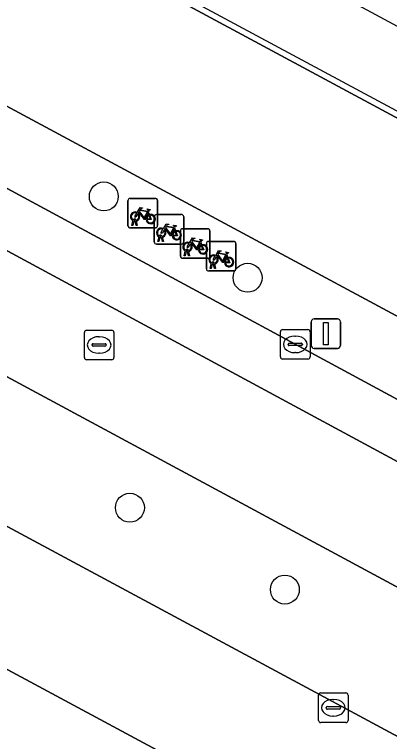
# Model space of a CAD drawing. Extents: x 159489 to 160304, y 383825 to 384531.
# Drawn here: x 159739.45 to 159752.13, y 384231.12 to 384255.68 of the extents above; entities that cross this region are included whole.
import ezdxf

# ---------------------------------------------------------------- set-up
doc = ezdxf.new("R2010")
doc.units = 0
for name, color, linetype in [('IMGEO_Boom', 7, 'Continuous'), ('IMGEO_Fietsenrek', 7, 'Continuous'), ('IMGEO_Groenvoorziening', 7, 'Continuous'), ('IMGEO_Kolk', 7, 'Continuous'), ('IMGEO_Lichtmast', 7, 'Continuous'), ('IMGEO_Lijnafwatering', 7, 'Continuous'), ('IMGEO_Pand_overbouw', 7, 'Continuous'), ('IMGEO_Parkeervlak_gesloten', 7, 'Continuous'), ('IMGEO_Rijbaan_lokaal_gesloten', 7, 'Continuous'), ('IMGEO_Rioolput', 7, 'Continuous'), ('IMGEO_Voetgangersgebied_gesloten', 7, 'Continuous'), ('IMGEO_Voetpad_open', 7, 'Continuous')]:
    doc.layers.add(name, color=color, linetype=linetype)

msp = doc.modelspace()

# ---------------------------------------------------------------- linework, layer by layer
at = {"layer": 'IMGEO_Boom'}
for centre in [(159742.473, 384249.534), (159747.337, 384246.788), (159743.355, 384239.018), (159748.596, 384236.25)]:
    msp.add_circle(centre, 0.489, dxfattribs=at)
at = {"layer": 'IMGEO_Fietsenrek'}
for p, q in [((159743.366, 384249.469), (159744.207, 384249.469)), ((159744.207, 384249.469), (159743.366, 384249.469)), ((159743.291, 384248.544), (159743.291, 384249.385)), ((159743.291, 384249.385), (159743.291, 384248.544)), ((159744.291, 384249.394), (159744.291, 384248.553)), ((159744.291, 384248.553), (159744.291, 384249.394)), ((159743.978, 384249.018), (159744.014, 384248.923)), ((159743.529, 384248.725), (159743.528, 384248.729)), ((159743.56, 384248.736), (159743.561, 384248.729)), ((159744.175, 384247.998), (159744.175, 384248.839)), ((159744.175, 384248.839), (159744.175, 384247.998)), ((159744.25, 384248.923), (159745.091, 384248.923)), ((159745.091, 384248.923), (159744.25, 384248.923)), ((159745.175, 384248.848), (159745.175, 384248.007)), ((159745.175, 384248.007), (159745.175, 384248.848)), ((159743.418, 384248.553), (159743.457, 384248.713)), ((159743.452, 384248.553), (159743.418, 384248.553)), ((159743.487, 384248.701), (159743.452, 384248.553)), ((159743.57, 384248.553), (159743.536, 384248.695)), ((159743.568, 384248.699), (159743.603, 384248.553)), ((159743.603, 384248.553), (159743.57, 384248.553)), ((159744.216, 384248.469), (159743.375, 384248.469)), ((159743.375, 384248.469), (159744.216, 384248.469)), ((159744.862, 384248.472), (159744.898, 384248.377)), ((159745.063, 384247.519), (159745.063, 384248.36)), ((159745.063, 384248.36), (159745.063, 384247.519)), ((159745.138, 384248.444), (159745.979, 384248.444)), ((159745.979, 384248.444), (159745.138, 384248.444)), ((159746.063, 384248.369), (159746.063, 384247.528)), ((159746.063, 384247.528), (159746.063, 384248.369)), ((159744.302, 384248.007), (159744.341, 384248.167)), ((159744.336, 384248.007), (159744.302, 384248.007)), ((159744.371, 384248.155), (159744.336, 384248.007)), ((159744.413, 384248.179), (159744.412, 384248.183)), ((159744.454, 384248.007), (159744.42, 384248.149)), ((159744.444, 384248.19), (159744.445, 384248.183)), ((159744.452, 384248.153), (159744.487, 384248.007)), ((159744.487, 384248.007), (159744.454, 384248.007)), ((159745.75, 384247.993), (159745.786, 384247.898)), ((159746.018, 384248.015), (159746.859, 384248.015)), ((159746.859, 384248.015), (159746.018, 384248.015)), ((159745.1, 384247.923), (159744.259, 384247.923)), ((159744.259, 384247.923), (159745.1, 384247.923)), ((159745.943, 384247.09), (159745.943, 384247.931)), ((159745.943, 384247.931), (159745.943, 384247.09)), ((159746.943, 384247.94), (159746.943, 384247.099)), ((159746.943, 384247.099), (159746.943, 384247.94)), ((159745.19, 384247.528), (159745.229, 384247.688)), ((159745.224, 384247.528), (159745.19, 384247.528)), ((159745.259, 384247.676), (159745.224, 384247.528)), ((159745.301, 384247.7), (159745.3, 384247.704)), ((159745.342, 384247.528), (159745.308, 384247.67)), ((159745.332, 384247.711), (159745.333, 384247.704)), ((159745.34, 384247.674), (159745.375, 384247.528)), ((159745.375, 384247.528), (159745.342, 384247.528)), ((159746.63, 384247.564), (159746.666, 384247.469)), ((159745.988, 384247.444), (159745.147, 384247.444)), ((159745.147, 384247.444), (159745.988, 384247.444)), ((159746.07, 384247.099), (159746.109, 384247.259)), ((159746.181, 384247.271), (159746.18, 384247.275)), ((159746.212, 384247.282), (159746.213, 384247.275)), ((159746.868, 384247.015), (159746.027, 384247.015)), ((159746.027, 384247.015), (159746.868, 384247.015)), ((159746.104, 384247.099), (159746.07, 384247.099)), ((159746.139, 384247.247), (159746.104, 384247.099)), ((159746.222, 384247.099), (159746.188, 384247.241)), ((159746.22, 384247.245), (159746.255, 384247.099)), ((159746.255, 384247.099), (159746.222, 384247.099))]:
    msp.add_line(p, q, dxfattribs=at)
for points in [[(159743.604, 384248.995), (159743.699, 384249.159), (159743.785, 384249.145), (159743.787, 384249.136), (159743.731, 384249.125), (159743.704, 384249.08), (159743.96, 384249.039)], [(159743.9, 384248.751), (159743.85, 384248.751), (159743.659, 384249.002), (159743.64, 384248.97)], [(159743.947, 384249.014), (159743.69, 384249.055), (159743.673, 384249.026), (159743.84, 384248.806), (159743.947, 384249.014)], [(159743.995, 384248.916), (159743.965, 384248.993), (159743.856, 384248.775), (159743.899, 384248.775)], [(159743.96, 384249.039), (159743.985, 384249.088), (159743.979, 384249.092), (159743.956, 384249.096), (159743.944, 384249.103), (159743.943, 384249.106), (159743.945, 384249.111), (159744.04, 384249.096), (159744.042, 384249.086), (159744.032, 384249.073), (159744.02, 384249.067), (159744.006, 384249.073), (159743.978, 384249.018)], [(159743.625, 384248.943), (159743.573, 384248.853), (159743.533, 384248.828), (159743.534, 384248.875), (159743.589, 384248.969)], [(159743.929, 384248.775), (159744.049, 384248.774), (159744.005, 384248.888)], [(159744.025, 384248.895), (159744.08, 384248.75), (159743.93, 384248.75)], [(159744.488, 384248.449), (159744.583, 384248.613), (159744.669, 384248.599), (159744.671, 384248.59), (159744.615, 384248.579), (159744.588, 384248.534), (159744.844, 384248.493)], [(159744.831, 384248.468), (159744.574, 384248.509), (159744.557, 384248.48), (159744.724, 384248.26), (159744.831, 384248.468)], [(159744.844, 384248.493), (159744.869, 384248.542), (159744.863, 384248.546), (159744.84, 384248.55), (159744.828, 384248.557), (159744.827, 384248.56), (159744.829, 384248.565), (159744.924, 384248.55), (159744.926, 384248.54), (159744.916, 384248.527), (159744.904, 384248.521), (159744.89, 384248.527), (159744.862, 384248.472)], [(159744.509, 384248.397), (159744.457, 384248.307), (159744.417, 384248.282), (159744.418, 384248.329), (159744.473, 384248.423)], [(159744.784, 384248.205), (159744.734, 384248.205), (159744.543, 384248.456), (159744.524, 384248.424)], [(159744.879, 384248.37), (159744.849, 384248.447), (159744.74, 384248.229), (159744.783, 384248.229)], [(159744.813, 384248.229), (159744.933, 384248.228), (159744.889, 384248.342)], [(159744.909, 384248.349), (159744.964, 384248.204), (159744.814, 384248.204)], [(159745.376, 384247.97), (159745.471, 384248.134), (159745.557, 384248.12), (159745.559, 384248.111), (159745.503, 384248.1), (159745.476, 384248.055), (159745.732, 384248.014)], [(159745.719, 384247.989), (159745.462, 384248.03), (159745.445, 384248.001), (159745.612, 384247.781), (159745.719, 384247.989)], [(159745.732, 384248.014), (159745.757, 384248.063), (159745.751, 384248.067), (159745.728, 384248.071), (159745.716, 384248.078), (159745.715, 384248.081), (159745.717, 384248.086), (159745.812, 384248.071), (159745.814, 384248.061), (159745.804, 384248.048), (159745.792, 384248.042), (159745.778, 384248.048), (159745.75, 384247.993)], [(159745.397, 384247.918), (159745.345, 384247.828), (159745.305, 384247.803), (159745.306, 384247.85), (159745.361, 384247.944)], [(159745.672, 384247.726), (159745.622, 384247.726), (159745.431, 384247.977), (159745.412, 384247.945)], [(159745.767, 384247.891), (159745.737, 384247.968), (159745.628, 384247.75), (159745.671, 384247.75)], [(159745.701, 384247.75), (159745.821, 384247.749), (159745.777, 384247.863)], [(159745.797, 384247.87), (159745.852, 384247.725), (159745.702, 384247.725)], [(159746.277, 384247.489), (159746.225, 384247.399), (159746.185, 384247.374), (159746.186, 384247.421), (159746.241, 384247.515)], [(159746.256, 384247.541), (159746.351, 384247.705), (159746.437, 384247.691), (159746.439, 384247.682), (159746.383, 384247.671), (159746.356, 384247.626), (159746.612, 384247.585)], [(159746.552, 384247.297), (159746.502, 384247.297), (159746.311, 384247.548), (159746.292, 384247.516)], [(159746.599, 384247.56), (159746.342, 384247.601), (159746.325, 384247.572), (159746.492, 384247.352), (159746.599, 384247.56)], [(159746.647, 384247.462), (159746.617, 384247.539), (159746.508, 384247.321), (159746.551, 384247.321)], [(159746.612, 384247.585), (159746.637, 384247.634), (159746.631, 384247.638), (159746.608, 384247.642), (159746.596, 384247.649), (159746.595, 384247.652), (159746.597, 384247.657), (159746.692, 384247.642), (159746.694, 384247.632), (159746.684, 384247.619), (159746.672, 384247.613), (159746.658, 384247.619), (159746.63, 384247.564)], [(159746.581, 384247.321), (159746.701, 384247.32), (159746.657, 384247.434)], [(159746.677, 384247.441), (159746.732, 384247.296), (159746.582, 384247.296)]]:
    msp.add_lwpolyline(points, dxfattribs=at)
for centre, radius, start, end in [((159743.369, 384249.391), 0.0779, 92.4484, 184.2845), ((159743.369, 384249.391), 0.0779, 92.4484, 184.2845), ((159744.213, 384249.391), 0.0779, 2.4484, 94.2845), ((159744.213, 384249.391), 0.0779, 2.4484, 94.2845), ((159743.531, 384248.854), 0.159, 62.6766, 242.1369), ((159743.531, 384248.854), 0.129, 63.3192, 238.903), ((159743.511, 384248.725), 0.0499, 12.8025, 158.6934), ((159743.511, 384248.725), 0.0174, 12.8025, 163.4502), ((159743.531, 384248.854), 0.129, 253.415, 269.0204), ((159743.531, 384248.854), 0.129, 283.6043, 43.4302), ((159743.531, 384248.854), 0.159, 283.5766, 46.6042), ((159744.058, 384248.77), 0.159, 113.3408, 178.3217), ((159744.058, 384248.77), 0.159, 187.0065, 105.7708), ((159744.058, 384248.77), 0.129, 113.923, 177.9556), ((159744.058, 384248.77), 0.129, 188.6715, 104.5883), ((159744.253, 384248.845), 0.0779, 92.4484, 184.2845), ((159744.253, 384248.845), 0.0779, 92.4484, 184.2845), ((159745.097, 384248.845), 0.0779, 2.4484, 94.2845), ((159745.097, 384248.845), 0.0779, 2.4484, 94.2845), ((159743.369, 384248.547), 0.0779, 182.4484, 274.2845), ((159743.369, 384248.547), 0.0779, 182.4484, 274.2845), ((159743.531, 384248.854), 0.159, 253.9967, 271.7867), ((159744.213, 384248.547), 0.0779, 272.4484, 4.2845), ((159744.213, 384248.547), 0.0779, 272.4484, 4.2845), ((159744.415, 384248.308), 0.159, 62.6766, 242.1369), ((159744.415, 384248.308), 0.129, 63.3192, 238.903), ((159744.415, 384248.308), 0.129, 283.6043, 43.4302), ((159744.415, 384248.308), 0.159, 283.5766, 46.6042), ((159744.942, 384248.224), 0.159, 113.3408, 178.3217), ((159744.942, 384248.224), 0.159, 187.0065, 105.7708), ((159744.942, 384248.224), 0.129, 113.923, 177.9556), ((159744.942, 384248.224), 0.129, 188.6715, 104.5883), ((159745.141, 384248.366), 0.0779, 92.4484, 184.2845), ((159745.141, 384248.366), 0.0779, 92.4484, 184.2845), ((159745.985, 384248.366), 0.0779, 2.4484, 94.2845), ((159745.985, 384248.366), 0.0779, 2.4484, 94.2845), ((159744.253, 384248.001), 0.0779, 182.4484, 274.2845), ((159744.253, 384248.001), 0.0779, 182.4484, 274.2845), ((159744.395, 384248.179), 0.0499, 12.8025, 158.6934), ((159744.415, 384248.308), 0.159, 253.9967, 271.7867), ((159744.395, 384248.179), 0.0174, 12.8025, 163.4502), ((159744.415, 384248.308), 0.129, 253.415, 269.0204), ((159745.097, 384248.001), 0.0779, 272.4484, 4.2845), ((159745.097, 384248.001), 0.0779, 272.4484, 4.2845), ((159745.303, 384247.829), 0.159, 62.6766, 242.1369), ((159746.021, 384247.937), 0.0779, 92.4484, 184.2845), ((159746.021, 384247.937), 0.0779, 92.4484, 184.2845), ((159746.865, 384247.937), 0.0779, 2.4484, 94.2845), ((159746.865, 384247.937), 0.0779, 2.4484, 94.2845), ((159745.303, 384247.829), 0.129, 63.3192, 238.903), ((159745.283, 384247.7), 0.0499, 12.8025, 158.6934), ((159745.303, 384247.829), 0.129, 283.6043, 43.4302), ((159745.303, 384247.829), 0.159, 283.5766, 46.6042), ((159745.83, 384247.745), 0.159, 113.3408, 178.3217), ((159745.83, 384247.745), 0.159, 187.0065, 105.7708), ((159745.83, 384247.745), 0.129, 113.923, 177.9556), ((159745.83, 384247.745), 0.129, 188.6715, 104.5883), ((159745.141, 384247.522), 0.0779, 182.4484, 274.2845), ((159745.141, 384247.522), 0.0779, 182.4484, 274.2845), ((159745.303, 384247.829), 0.159, 253.9967, 271.7867), ((159745.283, 384247.7), 0.0174, 12.8025, 163.4502), ((159745.303, 384247.829), 0.129, 253.415, 269.0204), ((159745.985, 384247.522), 0.0779, 272.4484, 4.2845), ((159745.985, 384247.522), 0.0779, 272.4484, 4.2845), ((159746.183, 384247.4), 0.159, 62.6766, 242.1369), ((159746.183, 384247.4), 0.129, 63.3192, 238.903), ((159746.183, 384247.4), 0.159, 283.5766, 46.6042), ((159746.163, 384247.271), 0.0499, 12.8025, 158.6934), ((159746.163, 384247.271), 0.0174, 12.8025, 163.4502), ((159746.183, 384247.4), 0.129, 253.415, 269.0204), ((159746.183, 384247.4), 0.129, 283.6043, 43.4302), ((159746.71, 384247.316), 0.159, 113.3408, 178.3217), ((159746.71, 384247.316), 0.159, 187.0065, 105.7708), ((159746.71, 384247.316), 0.129, 113.923, 177.9556), ((159746.71, 384247.316), 0.129, 188.6715, 104.5883), ((159746.021, 384247.093), 0.0779, 182.4484, 274.2845), ((159746.021, 384247.093), 0.0779, 182.4484, 274.2845), ((159746.183, 384247.4), 0.159, 253.9967, 271.7867), ((159746.865, 384247.093), 0.0779, 272.4484, 4.2845), ((159746.865, 384247.093), 0.0779, 272.4484, 4.2845)]:
    msp.add_arc(centre, radius, start, end, dxfattribs=at)
at = {"layer": 'IMGEO_Groenvoorziening'}
for points in [[(159770.813, 384222.109), (159772.562, 384225.477), (159711.716, 384258.252)], [(159712.63, 384252.667), (159769.966, 384221.85)], [(159767.975, 384218.084), (159713.589, 384247.309)]]:
    msp.add_lwpolyline(points, dxfattribs=at)
at = {"layer": 'IMGEO_Kolk'}
for p, q in [((159748.446, 384244.11), (159748.446, 384244.962)), ((159748.521, 384245.036), (159749.373, 384245.036)), ((159748.934, 384244.816), (159748.959, 384244.816)), ((159749.447, 384244.962), (159749.447, 384244.11)), ((159748.748, 384244.579), (159749.146, 384244.579)), ((159748.705, 384244.53), (159748.705, 384244.542)), ((159749.143, 384244.493), (159748.745, 384244.493)), ((159749.189, 384244.542), (159749.189, 384244.53)), ((159748.957, 384244.256), (159748.932, 384244.256)), ((159749.373, 384244.036), (159748.521, 384244.036)), ((159749.735, 384231.831), (159749.735, 384232.683)), ((159749.81, 384232.757), (159750.662, 384232.757)), ((159750.223, 384232.537), (159750.248, 384232.537)), ((159750.736, 384232.683), (159750.736, 384231.831)), ((159750.037, 384232.3), (159750.435, 384232.3)), ((159749.994, 384232.251), (159749.994, 384232.263)), ((159750.432, 384232.214), (159750.034, 384232.214)), ((159750.478, 384232.263), (159750.478, 384232.251)), ((159750.246, 384231.977), (159750.221, 384231.977)), ((159750.662, 384231.757), (159749.81, 384231.757))]:
    msp.add_line(p, q, dxfattribs=at)
for points in [[(159748.446, 384244.11), (159748.446, 384244.962)], [(159748.521, 384245.036), (159749.373, 384245.036)], [(159749.447, 384244.962), (159749.447, 384244.11)], [(159749.373, 384244.036), (159748.521, 384244.036)], [(159749.735, 384231.831), (159749.735, 384232.683)], [(159749.81, 384232.757), (159750.662, 384232.757)], [(159750.736, 384232.683), (159750.736, 384231.831)], [(159750.662, 384231.757), (159749.81, 384231.757)]]:
    msp.add_lwpolyline(points, dxfattribs=at)
for centre, radius, start, end in [((159748.523, 384244.96), 0.0765, 91.552, 178.448), ((159748.523, 384244.96), 0.0765, 91.552, 178.448), ((159749.371, 384244.96), 0.0765, 1.552, 88.448), ((159749.371, 384244.96), 0.0765, 1.552, 88.448), ((159748.745, 384244.539), 0.0403, 85.8775, 175.7526), ((159749.15, 384244.541), 0.0386, 1.7309, 96.639), ((159748.742, 384244.529), 0.0366, 178.938, 274.7102), ((159749.146, 384244.536), 0.043, 264.8664, 352.4533), ((159748.523, 384244.112), 0.0765, 181.552, 268.448), ((159748.523, 384244.112), 0.0765, 181.552, 268.448), ((159749.371, 384244.112), 0.0765, 271.552, 358.448), ((159749.371, 384244.112), 0.0765, 271.552, 358.448), ((159749.812, 384232.681), 0.0765, 91.552, 178.448), ((159749.812, 384232.681), 0.0765, 91.552, 178.448), ((159750.66, 384232.681), 0.0765, 1.552, 88.448), ((159750.66, 384232.681), 0.0765, 1.552, 88.448), ((159750.034, 384232.26), 0.0403, 85.8775, 175.7526), ((159750.439, 384232.262), 0.0386, 1.7309, 96.639), ((159750.031, 384232.25), 0.0366, 178.938, 274.7102), ((159750.435, 384232.257), 0.043, 264.8664, 352.4533), ((159749.812, 384231.833), 0.0765, 181.552, 268.448), ((159749.812, 384231.833), 0.0765, 181.552, 268.448), ((159750.66, 384231.833), 0.0765, 271.552, 358.448), ((159750.66, 384231.833), 0.0765, 271.552, 358.448)]:
    msp.add_arc(centre, radius, start, end, dxfattribs=at)
for centre, major_axis, ratio, start_param, end_param in [((159748.933, 384244.536), (-0.387, 0.002), 0.722429, 4.712389, 7.853982), ((159748.958, 384244.536), (-0.39, 0.002), 0.717154, 1.570796, 4.712389), ((159750.222, 384232.257), (-0.387, 0.002), 0.722429, 4.712389, 7.853982), ((159750.247, 384232.257), (-0.39, 0.002), 0.717154, 1.570796, 4.712389)]:
    msp.add_ellipse(centre, major_axis=major_axis, ratio=ratio, start_param=start_param, end_param=end_param, dxfattribs=at)
at = {"layer": 'IMGEO_Lichtmast'}
for p, q in [((159749.485, 384244.498), (159749.485, 384245.298)), ((159749.485, 384245.298), (159749.485, 384244.498)), ((159749.585, 384245.398), (159750.375, 384245.398)), ((159750.375, 384245.398), (159749.585, 384245.398)), ((159750.475, 384245.298), (159750.475, 384244.498)), ((159750.475, 384244.498), (159750.475, 384245.298)), ((159750.375, 384244.398), (159749.585, 384244.398)), ((159749.585, 384244.398), (159750.375, 384244.398))]:
    msp.add_line(p, q, dxfattribs=at)
msp.add_lwpolyline([(159749.905, 384245.273), (159750.055, 384245.273), (159750.055, 384244.523), (159749.905, 384244.523), (159749.905, 384245.273)], dxfattribs=at)
for centre, start, end in [((159749.585, 384245.298), 90, 180), ((159749.585, 384245.298), 90, 180), ((159750.375, 384245.298), 0, 90), ((159750.375, 384245.298), 360, 90), ((159749.585, 384244.498), 180, 270), ((159749.585, 384244.498), 180, 270), ((159750.375, 384244.498), 270, 0), ((159750.375, 384244.498), 270, 0)]:
    msp.add_arc(centre, 0.1, start, end, dxfattribs=at)
at = {"layer": 'IMGEO_Lijnafwatering'}
msp.add_lwpolyline([(159761.519, 384247.52), (159744.751, 384256.528)], dxfattribs=at)
at = {"layer": 'IMGEO_Pand_overbouw'}
msp.add_lwpolyline([(159718.52, 384309.461), (159703.988, 384282.369), (159693.529, 384288.01), (159693.055, 384287.196), (159765.572, 384248.208), (159766.025, 384249.054), (159715.868, 384275.99), (159730.406, 384303.072), (159724.846, 384306.056), (159724.134, 384306.443)], close=True, dxfattribs=at)
at = {"layer": 'IMGEO_Parkeervlak_gesloten'}
msp.add_lwpolyline([(159718.689, 384260.816), (159717.817, 384259.189), (159732.627, 384251.248), (159761.116, 384235.868), (159761.993, 384237.492), (159733.502, 384252.874)], close=True, dxfattribs=at)
at = {"layer": 'IMGEO_Rijbaan_lokaal_gesloten'}
for points in [[(159660.257, 384289.932), (159577.41, 384334.529), (159578.411, 384329.953), (159580.7, 384328.729), (159648.201, 384292.407), (159658.313, 384286.981), (159698.746, 384265.2), (159711.716, 384258.252), (159772.562, 384225.477)], [(159773.411, 384231.328), (159761.993, 384237.492), (159761.116, 384235.868), (159732.627, 384251.248), (159717.817, 384259.189), (159718.689, 384260.816), (159703.175, 384269.135), (159702.303, 384267.507), (159697.486, 384270.09), (159698.359, 384271.717), (159675.705, 384283.863), (159661.143, 384289.584)]]:
    msp.add_lwpolyline(points, dxfattribs=at)
at = {"layer": 'IMGEO_Rioolput'}
for p, q in [((159741.815, 384244.089), (159741.815, 384244.941)), ((159741.89, 384245.015), (159742.742, 384245.015)), ((159742.303, 384244.795), (159742.328, 384244.795)), ((159742.816, 384244.941), (159742.816, 384244.089)), ((159742.117, 384244.558), (159742.515, 384244.558)), ((159742.074, 384244.509), (159742.074, 384244.521)), ((159742.512, 384244.472), (159742.114, 384244.472)), ((159742.558, 384244.521), (159742.558, 384244.509)), ((159742.326, 384244.235), (159742.301, 384244.235)), ((159742.742, 384244.015), (159741.89, 384244.015))]:
    msp.add_line(p, q, dxfattribs=at)
for points in [[(159741.815, 384244.089), (159741.815, 384244.941)], [(159741.89, 384245.015), (159742.742, 384245.015)], [(159742.816, 384244.941), (159742.816, 384244.089)], [(159742.742, 384244.015), (159741.89, 384244.015)]]:
    msp.add_lwpolyline(points, dxfattribs=at)
for centre, radius, start, end in [((159741.892, 384244.939), 0.0765, 91.552, 178.448), ((159741.892, 384244.939), 0.0765, 91.552, 178.448), ((159742.74, 384244.939), 0.0765, 1.552, 88.448), ((159742.74, 384244.939), 0.0765, 1.552, 88.448), ((159742.114, 384244.518), 0.0403, 85.8775, 175.7526), ((159742.519, 384244.52), 0.0386, 1.7309, 96.639), ((159742.111, 384244.508), 0.0366, 178.938, 274.7102), ((159742.515, 384244.515), 0.043, 264.8664, 352.4533), ((159741.892, 384244.091), 0.0765, 181.552, 268.448), ((159741.892, 384244.091), 0.0765, 181.552, 268.448), ((159742.74, 384244.091), 0.0765, 271.552, 358.448), ((159742.74, 384244.091), 0.0765, 271.552, 358.448)]:
    msp.add_arc(centre, radius, start, end, dxfattribs=at)
for centre, major_axis, ratio, start_param, end_param in [((159742.302, 384244.515), (-0.387, 0.002), 0.722429, 4.712389, 7.853982), ((159742.327, 384244.515), (-0.39, 0.002), 0.717154, 1.570796, 4.712389)]:
    msp.add_ellipse(centre, major_axis=major_axis, ratio=ratio, start_param=start_param, end_param=end_param, dxfattribs=at)
at = {"layer": 'IMGEO_Voetgangersgebied_gesloten'}
for points in [[(159769.966, 384221.85), (159712.63, 384252.667)], [(159713.589, 384247.309), (159767.975, 384218.084)]]:
    msp.add_lwpolyline(points, dxfattribs=at)
at = {"layer": 'IMGEO_Voetpad_open'}
for points in [[(159778.522, 384238.137), (159677.536, 384292.428), (159674.737, 384287.233), (159775.75, 384232.935)], [(159778.522, 384238.137), (159775.75, 384232.935), (159674.737, 384287.233), (159677.536, 384292.428)]]:
    msp.add_lwpolyline(points, close=True, dxfattribs=at)
msp.add_lwpolyline([(159674.569, 384284.792), (159675.705, 384283.863), (159698.359, 384271.717), (159703.175, 384269.135), (159718.689, 384260.816), (159733.502, 384252.874), (159761.993, 384237.492), (159773.411, 384231.328)], dxfattribs=at)

doc.saveas('drawing.dxf')
